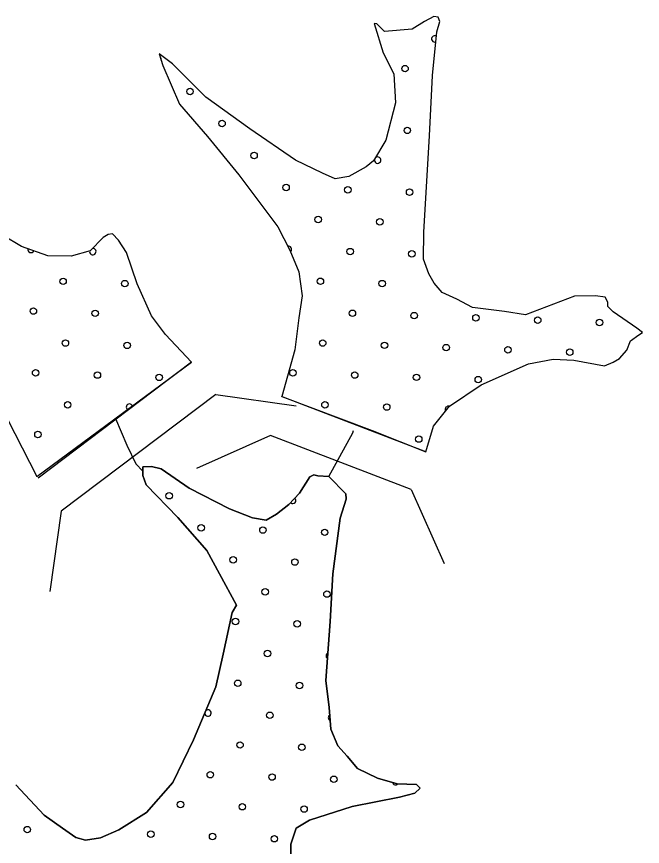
# Model space of a CAD drawing. Extents: x 1551132 to 1791609, y 378168 to 563823.
# Drawn here: x 1606390 to 1608433, y 500910 to 503620 of the extents above; entities that cross this region are included whole.
import ezdxf

# ---------------------------------------------------------------- set-up
doc = ezdxf.new("R2010")
doc.units = 0
for name, color, linetype in [('DESIGN - SCRATCH - User 1', 7, 'Continuous'), ('DESIGN - TRAFFIC CONTROL PERMANENT - Pavement Marking Text', 7, 'Continuous'), ('DESIGN - TRANSPORTATION - Edge of Traveled Way', 7, 'Continuous'), ('DESIGN - TRANSPORTATION - Text', 7, 'Continuous')]:
    doc.layers.add(name, color=color, linetype=linetype)

msp = doc.modelspace()

# ---------------------------------------------------------------- linework, layer by layer
at = {"layer": 'DESIGN - SCRATCH - User 1'}
for points in [[(1607255.324, 502379.034), (1607551.042, 502267.765), (1607725.655, 502198.13), (1607750.546, 502282.099), (1607803.303, 502347.734), (1607906.184, 502416.877), (1608061.147, 502485.496), (1608141.437, 502500.73), (1608209.527, 502498.038), (1608309.516, 502478.979), (1608337.682, 502490.73), (1608357.832, 502502.555), (1608382.156, 502530.381), (1608394.481, 502560.331), (1608420.73, 502580.124), (1608432.83, 502588.024), (1608414.947, 502602.233), (1608337.341, 502655.151), (1608319.499, 502673.376), (1608319.641, 502687.41), (1608311.791, 502703.535), (1608279.775, 502707.869), (1608211.644, 502706.543), (1608050.747, 502646.008), (1607982.741, 502656.725), (1607878.693, 502669.801), (1607826.869, 502696.393), (1607779.012, 502718.927), (1607753.271, 502749.269), (1607735.547, 502779.52), (1607718.005, 502827.821), (1607718.897, 502916.04), (1607738.114, 503230.648), (1607748.122, 503427.053), (1607761.58, 503569.282), (1607771.946, 503603.266), (1607766.071, 503617.358), (1607752.072, 503619.5), (1607721.864, 503603.766), (1607681.532, 503578.107), (1607591.301, 503570.999), (1607566.118, 503596.133), (1607557.51, 503597.408), (1607586.584, 503500.864), (1607621.95, 503432.337), (1607627.008, 503338.043), (1607595.717, 503216.048), (1607554.959, 503148.279), (1607530.718, 503128.471), (1607474.303, 503096.961), (1607430.146, 503089.386), (1607388.263, 503107.853), (1607300.54, 503150.846), (1607151.311, 503252.607), (1607008.114, 503356.31), (1606899.025, 503465.687), (1606855.276, 503498.213), (1606866.909, 503459.995), (1606921.724, 503333.117), (1607012.822, 503227.94), (1607115.736, 503102.578), (1607242.242, 502932.874), (1607281.532, 502856.28), (1607310.873, 502785.812), (1607322.098, 502707.493), (1607311.348, 502635.416), (1607298.273, 502531.28), (1607255.324, 502379.034)], [(1606456.426, 502117.519), (1606961.273, 502490.57), (1606876.05, 502581.656), (1606830.576, 502642.274), (1606783.561, 502747.01), (1606748.537, 502849.63), (1606722.896, 502889.989), (1606703.071, 502910.239), (1606689.021, 502908.373), (1606672.897, 502898.514), (1606630.381, 502854.83), (1606568.091, 502837.413), (1606491.968, 502838.179), (1606406.136, 502869.122), (1606344.396, 502905.831)], [(1606311.213, 502398.868), (1606456.426, 502117.519)], [(1606387.202, 501111.401), (1606480.233, 501012.232), (1606539.824, 500969.531), (1606583.531, 500939.013), (1606615.455, 500930.663), (1606663.562, 500938.18), (1606723.853, 500963.598), (1606814.492, 501020.774), (1606899.532, 501118.085), (1606967.005, 501257.664), (1607040.837, 501431.243), (1607063.937, 501537.213), (1607093.353, 501673.183), (1607107.611, 501697.083), (1607052.637, 501799.861), (1607011.405, 501876.446), (1606916.465, 501983.649), (1606813.518, 502090.935), (1606801.818, 502121.119), (1606802.11, 502149.17), (1606830.143, 502150.887), (1606862.075, 502142.536), (1606953.465, 502079.452), (1607084.836, 502011.95), (1607160.585, 501983.107), (1607204.517, 501974.632), (1607238.733, 501994.316), (1607279.082, 502025.959), (1607313.489, 502063.676), (1607346.714, 502116.219), (1607359.963, 502122.845), (1607373.205, 502119.536), (1607409.637, 502117.878), (1607464.278, 502061.568), (1607465.928, 502045.001), (1607465.361, 502044.051), (1607446.72, 501982.124), (1607422.828, 501800.003), (1607413.212, 501643.791), (1607399.229, 501451.552), (1607410.32, 501363.258), (1607415.603, 501293.056), (1607439.053, 501238.705), (1607468.71, 501204.329), (1607502.318, 501163.895), (1607568.033, 501133.152), (1607631.873, 501114.452), (1607695.88, 501111.777), (1607707.755, 501099.627), (1607689.588, 501083.785), (1607639.423, 501070.284), (1607485.026, 501039.825), (1607346.496, 500995.182), (1607302.214, 500969.59), (1607285.664, 500917.655), (1607286.714, 500825.461)]]:
    msp.add_lwpolyline(points, dxfattribs=at)
at = {"layer": 'DESIGN - TRAFFIC CONTROL PERMANENT - Pavement Marking Text'}
for centre in [(1607658.008, 503449.579), (1607658.008, 503449.579), (1606956.106, 503374.908), (1606956.106, 503374.908), (1607060.645, 503270.369), (1607060.645, 503270.369), (1607665.475, 503247.968), (1607665.475, 503247.968), (1607165.183, 503165.831), (1607165.183, 503165.831), (1607269.722, 503061.292), (1607269.722, 503061.292), (1607471.332, 503053.825), (1607471.332, 503053.825), (1607672.942, 503046.358), (1607672.942, 503046.358), (1607374.261, 502956.753), (1607374.261, 502956.753), (1607575.871, 502949.286), (1607575.871, 502949.286), (1607478.799, 502852.215), (1607478.799, 502852.215), (1607680.409, 502844.748), (1607680.409, 502844.748), (1606541.819, 502755.038), (1606541.819, 502755.038), (1606743.43, 502747.571), (1606743.43, 502747.571), (1607381.728, 502755.143), (1607381.728, 502755.143), (1607583.338, 502747.676), (1607583.338, 502747.676), (1606444.748, 502657.966), (1606444.748, 502657.966), (1606646.358, 502650.499), (1606646.358, 502650.499), (1607486.266, 502650.605), (1607486.266, 502650.605), (1607687.877, 502643.137), (1607687.877, 502643.137), (1607889.487, 502635.67), (1607889.487, 502635.67), (1608091.097, 502628.203), (1608091.097, 502628.203), (1608292.707, 502620.736), (1608292.707, 502620.736), (1606549.287, 502553.428), (1606549.287, 502553.428), (1607389.195, 502553.533), (1607389.195, 502553.533), (1606750.897, 502545.961), (1606750.897, 502545.961), (1607590.805, 502546.066), (1607590.805, 502546.066), (1607792.415, 502538.599), (1607792.415, 502538.599), (1607994.025, 502531.132), (1607994.025, 502531.132), (1608195.636, 502523.665), (1608195.636, 502523.665), (1606452.215, 502456.356), (1606452.215, 502456.356), (1606653.825, 502448.889), (1606653.825, 502448.889), (1606855.435, 502441.422), (1606855.435, 502441.422), (1607292.123, 502456.461), (1607292.123, 502456.461), (1607493.733, 502448.994), (1607493.733, 502448.994), (1607695.344, 502441.527), (1607695.344, 502441.527), (1607896.954, 502434.06), (1607896.954, 502434.06), (1606556.754, 502351.817), (1606556.754, 502351.817), (1607396.662, 502351.923), (1607396.662, 502351.923), (1607598.272, 502344.456), (1607598.272, 502344.456), (1606459.682, 502254.746), (1606459.682, 502254.746), (1607702.811, 502239.917), (1607702.811, 502239.917), (1606887.905, 502054.856), (1606887.905, 502054.856), (1606992.443, 501950.317), (1606992.443, 501950.317), (1607194.053, 501942.85), (1607194.053, 501942.85), (1607395.664, 501935.383), (1607395.664, 501935.383), (1607096.982, 501845.779), (1607096.982, 501845.779), (1607298.592, 501838.312), (1607298.592, 501838.312), (1607201.521, 501741.24), (1607201.521, 501741.24), (1607403.131, 501733.773), (1607403.131, 501733.773), (1607104.449, 501644.168), (1607104.449, 501644.168), (1607306.059, 501636.701), (1607306.059, 501636.701), (1607208.988, 501539.63), (1607208.988, 501539.63), (1607111.916, 501442.558), (1607111.916, 501442.558), (1607313.526, 501435.091), (1607313.526, 501435.091), (1607216.455, 501338.019), (1607216.455, 501338.019), (1607119.383, 501240.948), (1607119.383, 501240.948), (1607320.993, 501233.481), (1607320.993, 501233.481), (1607022.311, 501143.876), (1607022.311, 501143.876), (1607223.922, 501136.409), (1607223.922, 501136.409), (1607425.532, 501128.942), (1607425.532, 501128.942), (1606925.24, 501046.805), (1606925.24, 501046.805), (1607126.85, 501039.337), (1607126.85, 501039.337), (1607328.46, 501031.87), (1607328.46, 501031.87), (1606424.948, 500964.667), (1606424.948, 500964.667), (1606828.168, 500949.733), (1606828.168, 500949.733), (1607029.778, 500942.266), (1607029.778, 500942.266), (1607231.389, 500934.799), (1607231.389, 500934.799)]:
    msp.add_circle(centre, 10.56, dxfattribs=at)
for centre, start, end in [((1607755.08, 503546.65), 60.332783, 288.856516), ((1606851.567, 503479.447), 345.52102, 48.337943), ((1607568.404, 503150.897), 164.547806, 133.404652), ((1606437.281, 502859.577), 168.796034, 331.554833), ((1606638.891, 502852.11), 167.904407, 94.993249), ((1607277.189, 502859.682), 307.429623, 104.51136), ((1606758.364, 502344.35), 20.014078, 232.910183), ((1607799.882, 502336.989), 73.852799, 208.562997), ((1607291.125, 502039.922), 230.412055, 44.843229), ((1607410.598, 501532.163), 117.170387, 234.509153), ((1607014.844, 501345.486), 180.950972, 132.963981), ((1607418.065, 501330.552), 124.233347, 244.373933), ((1607627.142, 501121.475), 194.491088, 317.383532)]:
    msp.add_arc(centre, 10.56, start, end, dxfattribs=at)
at = {"layer": 'DESIGN - TRANSPORTATION - Edge of Traveled Way'}
for p, q in [((1606961.273, 502490.57), (1606459.976, 502112.802)), ((1607040.721, 502385.176), (1606535.099, 502004.141)), ((1607040.721, 502385.176), (1607302.19, 502348.434)), ((1607725.655, 502198.13), (1607255.208, 502378.726)), ((1607218.542, 502251.439), (1606977.356, 502144.02)), ((1607678.373, 502074.91), (1607218.542, 502251.439)), ((1607678.373, 502074.91), (1607785.828, 501833.771)), ((1606535.099, 502004.141), (1606498.35, 501742.659))]:
    msp.add_line(p, q, dxfattribs=at)
at = {"layer": 'DESIGN - TRANSPORTATION - Text'}
for points in [[(1607255.324, 502379.034), (1607551.042, 502267.765), (1607725.655, 502198.13), (1607750.546, 502282.099), (1607803.303, 502347.734), (1607906.184, 502416.877), (1608061.147, 502485.496), (1608141.437, 502500.73), (1608209.527, 502498.038), (1608309.516, 502478.979), (1608337.682, 502490.73), (1608357.832, 502502.555), (1608382.156, 502530.381), (1608394.481, 502560.331), (1608420.73, 502580.124), (1608432.83, 502588.024), (1608414.947, 502602.233), (1608337.341, 502655.151), (1608319.499, 502673.376), (1608319.641, 502687.41), (1608311.791, 502703.535), (1608279.775, 502707.869), (1608211.644, 502706.543), (1608050.747, 502646.008), (1607982.741, 502656.725), (1607878.693, 502669.801), (1607826.869, 502696.393), (1607779.012, 502718.927), (1607753.271, 502749.269), (1607735.547, 502779.52), (1607718.005, 502827.821), (1607718.897, 502916.04), (1607738.114, 503230.648), (1607748.122, 503427.053), (1607761.58, 503569.282), (1607771.946, 503603.266), (1607766.071, 503617.358), (1607752.072, 503619.5), (1607721.864, 503603.766), (1607681.532, 503578.107), (1607591.301, 503570.999), (1607566.118, 503596.133), (1607557.51, 503597.408), (1607586.584, 503500.864), (1607621.95, 503432.337), (1607627.008, 503338.043), (1607595.717, 503216.048), (1607554.959, 503148.279), (1607530.718, 503128.471), (1607474.303, 503096.961), (1607430.146, 503089.386), (1607388.263, 503107.853), (1607300.54, 503150.846), (1607151.311, 503252.607), (1607008.114, 503356.31), (1606899.025, 503465.687), (1606855.276, 503498.213), (1606866.909, 503459.995), (1606921.724, 503333.117), (1607012.822, 503227.94), (1607115.736, 503102.578), (1607242.242, 502932.874), (1607281.532, 502856.28), (1607310.873, 502785.812), (1607322.098, 502707.493), (1607311.348, 502635.416), (1607298.273, 502531.28), (1607255.324, 502379.034)], [(1606456.426, 502117.519), (1606961.273, 502490.57), (1606876.05, 502581.656), (1606830.576, 502642.274), (1606783.561, 502747.01), (1606748.537, 502849.63), (1606722.896, 502889.989), (1606703.071, 502910.239), (1606689.021, 502908.373), (1606672.897, 502898.514), (1606630.381, 502854.83), (1606568.091, 502837.413), (1606491.968, 502838.179), (1606406.136, 502869.122), (1606344.396, 502905.831)], [(1606311.213, 502398.868), (1606456.426, 502117.519)], [(1606713.37, 502307.382), (1606750.169, 502219.997), (1606779.61, 502159.545), (1606801.968, 502135.261)], [(1607409.637, 502117.878), (1607487.869, 502260.682), (1607489.294, 502267.457)], [(1607286.714, 500825.461), (1607285.664, 500917.655), (1607302.214, 500969.59), (1607346.496, 500995.182), (1607485.026, 501039.825), (1607639.423, 501070.284), (1607689.588, 501083.785), (1607707.755, 501099.627), (1607695.88, 501111.777), (1607631.873, 501114.452), (1607568.033, 501133.152), (1607502.318, 501163.895), (1607468.71, 501204.329), (1607439.053, 501238.705), (1607415.603, 501293.056), (1607410.32, 501363.258), (1607399.229, 501451.552), (1607413.212, 501643.791), (1607422.828, 501800.003), (1607446.72, 501982.124), (1607465.361, 502044.051), (1607465.928, 502045.001), (1607464.278, 502061.568), (1607409.637, 502117.878), (1607373.205, 502119.536), (1607359.963, 502122.845), (1607346.714, 502116.219), (1607313.489, 502063.676), (1607279.082, 502025.959), (1607238.733, 501994.316), (1607204.517, 501974.632), (1607160.585, 501983.107), (1607084.836, 502011.95), (1606953.465, 502079.452), (1606862.075, 502142.536), (1606830.143, 502150.887), (1606802.11, 502149.17), (1606801.818, 502121.119), (1606813.518, 502090.935), (1606916.465, 501983.649), (1607011.405, 501876.446), (1607052.637, 501799.861), (1607107.611, 501697.083), (1607093.353, 501673.183), (1607063.937, 501537.213), (1607040.837, 501431.243), (1606967.005, 501257.664), (1606899.532, 501118.085), (1606814.492, 501020.774), (1606723.853, 500963.598), (1606663.562, 500938.18), (1606615.455, 500930.663), (1606583.531, 500939.013), (1606539.824, 500969.531), (1606480.233, 501012.232), (1606387.202, 501111.401)]]:
    msp.add_lwpolyline(points, dxfattribs=at)

doc.saveas('drawing.dxf')
